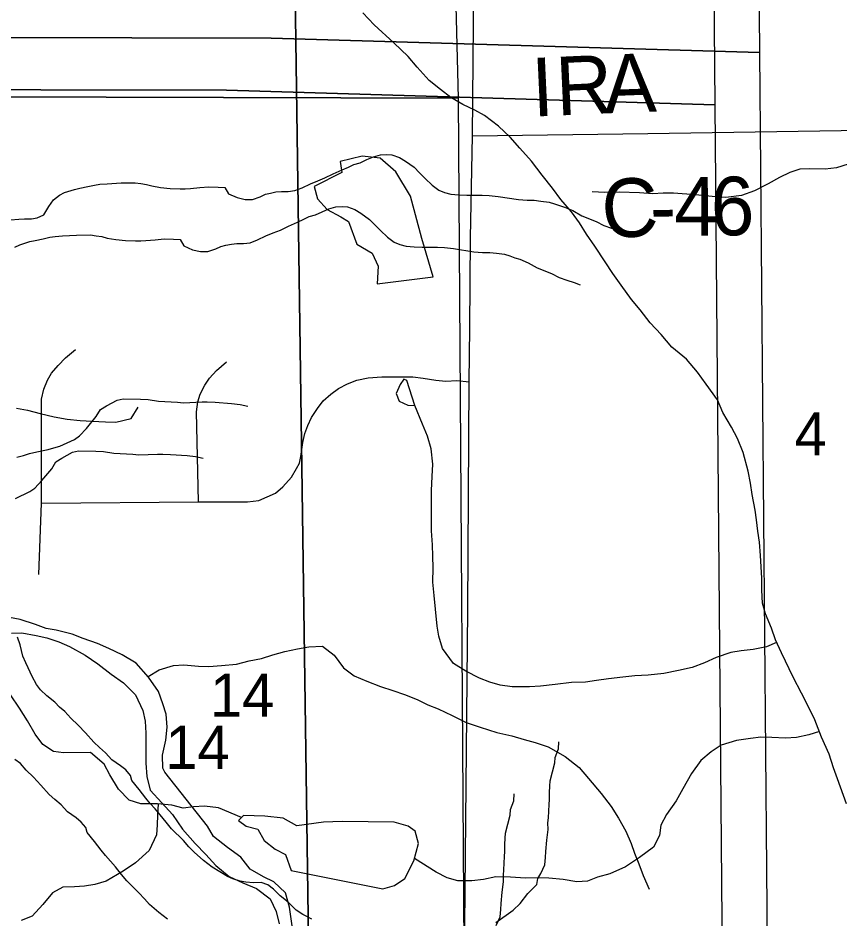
# Model space of a CAD drawing. Extents: x -21.1 to 50.3, y 0 to 22.1.
# Drawn here: x 7.139 to 7.937, y 16.143 to 17.016 of the extents above; entities that cross this region are included whole.
import ezdxf

# ---------------------------------------------------------------- set-up
doc = ezdxf.new("R2010")
doc.units = 0
for name, color, linetype in [('GM_X_County_Road', 7, 'Continuous'), ('GM_X_County_Road_Text', 7, 'Continuous'), ('GM_X_Minor_Lake', 7, 'Continuous'), ('GM_X_Minor_River', 7, 'Continuous'), ('GM_X_Section', 7, 'Continuous'), ('GM_X_Section_Text', 7, 'Continuous'), ('GM_X_Township_Road', 7, 'Continuous')]:
    doc.layers.add(name, color=color, linetype=linetype)

msp = doc.modelspace()

# ---------------------------------------------------------------- linework, layer by layer
at = {"layer": 'GM_X_County_Road'}
for points in [[(7.5677, 15.5301), (7.56897, 15.60532), (7.56897, 15.67133), (7.57108, 15.81719), (7.5714, 15.90596), (7.57198, 16.0686), (7.57566, 16.44227), (7.57705, 16.66319), (7.57774, 16.71549), (7.57826, 16.80279), (7.58027, 16.90167), (7.58119, 17.01013), (7.58142, 17.19443), (7.58315, 17.40712), (7.58327, 17.49207), (7.58327, 17.63628), (7.58389, 17.81891)], [(7.58027, 16.90167), (7.7501, 16.90411), (7.93781, 16.90693), (8.14885, 16.91012), (8.32506, 16.91153), (8.463, 16.91337), (8.54596, 16.91503), (8.66889, 16.91603), (8.74572, 16.91798), (8.87404, 16.92006), (8.9, 16.9205)]]:
    msp.add_lwpolyline(points, dxfattribs=at)
at = {"layer": 'GM_X_Minor_Lake'}
for points in [[(7.5421, 16.76518), (7.53114, 16.80231), (7.52014, 16.84323), (7.50589, 16.86703), (7.49059, 16.88018), (7.47312, 16.88192), (7.45191, 16.87678), (7.45353, 16.86616), (7.42671, 16.85261), (7.42985, 16.84086), (7.43943, 16.83032), (7.4524, 16.82322), (7.46003, 16.81873), (7.4682, 16.79678), (7.48307, 16.78818), (7.48888, 16.77532), (7.4879, 16.75821)], [(7.4879, 16.75821), (7.5421, 16.76518)], [(7.51645, 16.66465), (7.51378, 16.66577), (7.51003, 16.66079), (7.50632, 16.65202), (7.50904, 16.64445), (7.51742, 16.64073), (7.52426, 16.64041)], [(7.52426, 16.64041), (7.51645, 16.66465)], [(7.49321, 16.17171), (7.50456, 16.17524), (7.51475, 16.18179), (7.52332, 16.19897), (7.52772, 16.21572), (7.52457, 16.22785), (7.5177, 16.23272), (7.50439, 16.2364), (7.45391, 16.23706), (7.4357, 16.23651), (7.40993, 16.23285), (7.39658, 16.24032), (7.37872, 16.24243), (7.35822, 16.243), (7.35334, 16.23801), (7.36059, 16.23276), (7.37201, 16.22983), (7.37817, 16.21887), (7.38888, 16.21024), (7.39879, 16.20501), (7.40425, 16.18949)], [(7.40425, 16.18949), (7.49321, 16.17171)]]:
    msp.add_lwpolyline(points, dxfattribs=at)
at = {"layer": 'GM_X_Minor_River'}
for points in [[(7.9429, 16.2542), (7.93434, 16.27843), (7.93045, 16.28903), (7.92615, 16.30229), (7.91879, 16.31894), (7.91219, 16.33559), (7.90562, 16.34882), (7.89943, 16.36168), (7.89132, 16.37718), (7.87972, 16.40063), (7.87392, 16.41311), (7.87002, 16.42447), (7.8642, 16.43847), (7.86145, 16.4487), (7.86096, 16.46123), (7.86085, 16.47301), (7.86, 16.48402), (7.85952, 16.49503), (7.85864, 16.50794), (7.85703, 16.51856), (7.85579, 16.52956), (7.85418, 16.53905), (7.85139, 16.55421), (7.84977, 16.56521), (7.84739, 16.57659), (7.84267, 16.59478), (7.83724, 16.6084), (7.83145, 16.61937), (7.82297, 16.63372), (7.81792, 16.64583), (7.80678, 16.66092), (7.79833, 16.67262), (7.78759, 16.68543), (7.77344, 16.69708), (7.76309, 16.70914), (7.75236, 16.72043), (7.74275, 16.73326), (7.73432, 16.74306), (7.72432, 16.75702), (7.71625, 16.76834), (7.70894, 16.77967), (7.69894, 16.79477), (7.69086, 16.80647), (7.68393, 16.81742), (7.67625, 16.82798), (7.66589, 16.84004), (7.65782, 16.85098), (7.64784, 16.86381), (7.63747, 16.87738), (7.62598, 16.88981), (7.61677, 16.90036), (7.60529, 16.91127), (7.59192, 16.9214), (7.58238, 16.92663), (7.57095, 16.93222), (7.55912, 16.93895), (7.54918, 16.94683), (7.5381, 16.95547), (7.5266, 16.96827), (7.51778, 16.97883), (7.504, 16.992), (7.48486, 17.00929), (7.47375, 17.02096)], [(7.18449, 16.84671), (7.19437, 16.8498), (7.19931, 16.85097), (7.2073, 16.85253), (7.21376, 16.85409), (7.21871, 16.85488), (7.22593, 16.85529), (7.23963, 16.85613), (7.25295, 16.8562), (7.25867, 16.85547), (7.264, 16.85474), (7.26934, 16.85325), (7.27772, 16.85178), (7.28686, 16.85069), (7.29676, 16.85036), (7.30171, 16.85039), (7.30665, 16.8508), (7.31579, 16.85161), (7.32454, 16.85241), (7.33367, 16.85208), (7.34015, 16.85174), (7.34361, 16.84568), (7.352, 16.84193), (7.35962, 16.84007), (7.36686, 16.84011), (7.37445, 16.84281), (7.37939, 16.84512), (7.38433, 16.84628), (7.38965, 16.84745), (7.39498, 16.84786), (7.40145, 16.8479), (7.40792, 16.84869), (7.41513, 16.85139), (7.42311, 16.85523), (7.43032, 16.85831), (7.43716, 16.86101), (7.44513, 16.86485), (7.45386, 16.8687), (7.45994, 16.87139), (7.46525, 16.87408), (7.47133, 16.87563), (7.47779, 16.8787), (7.48424, 16.8814), (7.49108, 16.88334), (7.49717, 16.88375), (7.50212, 16.8834), (7.50937, 16.88078), (7.5151, 16.87739), (7.5235, 16.87136), (7.52886, 16.86607), (7.53422, 16.8604), (7.54111, 16.85398), (7.54761, 16.84908), (7.55295, 16.84683), (7.55905, 16.84534), (7.56705, 16.84462), (7.57466, 16.84429), (7.5895, 16.84437), (7.59636, 16.84402), (7.60512, 16.84293), (7.62493, 16.84), (7.63331, 16.83929), (7.64016, 16.83933), (7.64663, 16.8386), (7.65463, 16.83751), (7.65959, 16.83601), (7.66455, 16.83414), (7.6695, 16.83265), (7.67752, 16.82927), (7.6863, 16.82438), (7.70003, 16.81876), (7.70767, 16.81501), (7.71491, 16.81238), (7.72216, 16.81015), (7.72788, 16.8079)], [(7.9445, 16.87439), (7.9331, 16.87067), (7.92209, 16.8696), (7.90729, 16.86969), (7.8978, 16.86937), (7.88791, 16.86639), (7.87801, 16.86152), (7.86697, 16.85514), (7.85364, 16.84839), (7.84109, 16.84392), (7.8259, 16.84212), (7.81604, 16.84255), (7.8058, 16.84376), (7.79632, 16.84457), (7.77508, 16.84622), (7.76521, 16.84628), (7.75496, 16.84559), (7.74207, 16.84642), (7.72234, 16.84731), (7.70868, 16.84701), (7.69616, 16.84747)], [(7.13211, 16.82021), (7.1401, 16.82102), (7.14581, 16.82143), (7.15266, 16.82147), (7.15798, 16.82225), (7.16444, 16.82533), (7.16934, 16.83333), (7.17387, 16.83981), (7.17956, 16.8444), (7.18449, 16.84671)], [(7.1412, 16.7962), (7.15108, 16.79929), (7.15602, 16.80045), (7.16401, 16.80202), (7.17047, 16.80357), (7.17542, 16.80436), (7.18265, 16.80478), (7.19634, 16.80561), (7.20967, 16.80569), (7.21538, 16.80496), (7.22071, 16.80423), (7.22605, 16.80274), (7.23443, 16.80126), (7.24357, 16.80017), (7.25347, 16.79985), (7.25842, 16.79987), (7.26336, 16.80028), (7.2725, 16.80109), (7.28125, 16.8019), (7.29038, 16.80157), (7.29686, 16.80122), (7.30032, 16.79516), (7.30871, 16.79141), (7.31633, 16.78955), (7.32357, 16.78959), (7.33116, 16.79229), (7.3361, 16.7946), (7.34104, 16.79577), (7.34636, 16.79693), (7.35169, 16.79734), (7.35816, 16.79738), (7.36463, 16.79818), (7.37185, 16.80087), (7.37982, 16.80472), (7.38703, 16.80779), (7.39387, 16.81049), (7.40184, 16.81433), (7.41057, 16.81818), (7.41665, 16.82087), (7.42196, 16.82356), (7.42804, 16.82511), (7.4345, 16.82819), (7.44095, 16.83088), (7.44779, 16.83282), (7.45388, 16.83323), (7.45883, 16.83288), (7.46608, 16.83026), (7.47181, 16.82687), (7.48021, 16.82084), (7.48557, 16.81555), (7.49093, 16.80988), (7.49782, 16.80346), (7.50432, 16.79856), (7.50966, 16.79631), (7.51576, 16.79482), (7.52376, 16.79411), (7.53137, 16.79377), (7.54621, 16.79385), (7.55307, 16.79351), (7.56183, 16.79242), (7.58164, 16.78949), (7.59002, 16.78877), (7.59687, 16.78881), (7.60334, 16.78809), (7.61134, 16.78699), (7.6163, 16.7855), (7.62126, 16.78363), (7.62621, 16.78213), (7.63423, 16.77876), (7.64301, 16.77387), (7.65674, 16.76825), (7.66438, 16.76449), (7.67162, 16.76187), (7.67887, 16.75963), (7.68459, 16.75738)], [(7.13627, 16.79389), (7.1412, 16.7962)], [(7.13835, 16.59042), (7.14481, 16.59197), (7.15051, 16.5939), (7.15773, 16.59546), (7.16876, 16.5978), (7.17408, 16.59935), (7.18016, 16.6009), (7.1942, 16.60744), (7.19913, 16.61088), (7.20595, 16.61814), (7.2154, 16.62959), (7.21954, 16.63645), (7.22523, 16.6399), (7.23548, 16.64565), (7.24156, 16.64682), (7.25831, 16.64653), (7.26555, 16.6462), (7.27583, 16.64473), (7.29411, 16.64369), (7.29982, 16.64296), (7.31809, 16.64382), (7.32304, 16.64385), (7.33065, 16.64351), (7.34664, 16.64246), (7.35502, 16.64136), (7.36227, 16.63988)], [(7.13794, 16.63786), (7.14854, 16.6358), (7.16102, 16.63257), (7.17465, 16.62933), (7.18715, 16.62724), (7.19966, 16.62591), (7.21143, 16.62535), (7.22433, 16.62439), (7.2342, 16.62424), (7.24907, 16.62782), (7.25608, 16.63873)], [(7.87506, 16.41065), (7.86525, 16.40657), (7.85237, 16.40379), (7.84062, 16.40254), (7.83077, 16.40093), (7.81639, 16.39623), (7.80506, 16.39081), (7.79333, 16.38652), (7.78008, 16.38335), (7.76568, 16.38056), (7.75052, 16.3789), (7.73762, 16.3784), (7.72587, 16.37714), (7.71222, 16.3755), (7.70047, 16.37387), (7.68986, 16.37225), (7.6762, 16.37174), (7.66028, 16.37007), (7.64625, 16.36842), (7.63564, 16.36756), (7.61856, 16.36778), (7.60716, 16.36919), (7.59689, 16.37213), (7.58699, 16.37622), (7.57364, 16.38293), (7.56181, 16.39042), (7.55106, 16.40475), (7.54753, 16.41687), (7.54593, 16.42636), (7.54426, 16.44306), (7.543, 16.45634), (7.54174, 16.46925), (7.542, 16.48292), (7.5419, 16.49432), (7.54142, 16.50533), (7.54053, 16.519), (7.5403, 16.54483), (7.54056, 16.55813), (7.5412, 16.57143), (7.54185, 16.58359), (7.5402, 16.59839), (7.53667, 16.61052), (7.53163, 16.62225), (7.52426, 16.64041)], [(7.13687, 16.55039), (7.15092, 16.55692), (7.15585, 16.56037), (7.16266, 16.56762), (7.17211, 16.57907), (7.17626, 16.58593), (7.18195, 16.58938), (7.19219, 16.59513), (7.19827, 16.59631), (7.21502, 16.59602), (7.22226, 16.59568), (7.23254, 16.59421), (7.25082, 16.59317), (7.25653, 16.59245), (7.2748, 16.5933), (7.27975, 16.59333), (7.28736, 16.593), (7.30335, 16.59194), (7.31174, 16.59085), (7.31898, 16.58937)], [(7.28283, 16.31581), (7.28405, 16.3287), (7.283, 16.34123), (7.28003, 16.35111), (7.27555, 16.36328), (7.26616, 16.377), (7.25411, 16.39073), (7.2405, 16.39878), (7.22764, 16.40493), (7.21666, 16.40955), (7.20265, 16.41457), (7.19206, 16.41881), (7.17653, 16.4227), (7.16667, 16.42428), (7.15645, 16.42813), (7.14168, 16.43278), (7.13107, 16.43474)], [(7.13325, 16.41955), (7.14311, 16.41987), (7.15714, 16.41751), (7.16737, 16.41516), (7.17911, 16.4113), (7.18932, 16.40668), (7.20444, 16.39824), (7.21691, 16.38982), (7.22975, 16.37988), (7.24183, 16.37145), (7.25352, 16.36), (7.26063, 16.34478), (7.26284, 16.33452), (7.26352, 16.32276), (7.26339, 16.30303), (7.26333, 16.29354)], [(7.40915, 16.15123), (7.4015, 16.15878), (7.39385, 16.1652), (7.38734, 16.17162), (7.38161, 16.17577), (7.37513, 16.17801), (7.3679, 16.17759), (7.36028, 16.17831), (7.35494, 16.17942), (7.3477, 16.18166), (7.34274, 16.18391), (7.3351, 16.18843), (7.32784, 16.19295), (7.31943, 16.19936), (7.31025, 16.20729), (7.30527, 16.21258), (7.29991, 16.21863), (7.28843, 16.22997), (7.28307, 16.23639), (7.27732, 16.24358), (7.27233, 16.24925), (7.26774, 16.25455), (7.26352, 16.25984), (7.25701, 16.26816), (7.24972, 16.27686), (7.24855, 16.28179), (7.24396, 16.28709), (7.23898, 16.29124), (7.23058, 16.29689), (7.22445, 16.3037), (7.21833, 16.30898), (7.21297, 16.31389), (7.20493, 16.32296), (7.19766, 16.33052), (7.19077, 16.33732), (7.18502, 16.34375), (7.17967, 16.3479), (7.17508, 16.35281), (7.16743, 16.35885), (7.1613, 16.36489), (7.15747, 16.36981), (7.15324, 16.37776), (7.14939, 16.3861), (7.14708, 16.39103), (7.14399, 16.39747), (7.14282, 16.40278), (7.14165, 16.40847), (7.13894, 16.41567)], [(7.26568, 16.37754), (7.27645, 16.38414), (7.29014, 16.38823), (7.30039, 16.38893), (7.31442, 16.3877), (7.32466, 16.38726), (7.33681, 16.38832), (7.35124, 16.38975), (7.36378, 16.39271), (7.37556, 16.39529), (7.38659, 16.39864), (7.39837, 16.40198), (7.41054, 16.40456), (7.42155, 16.40639), (7.43484, 16.40707), (7.44616, 16.39827), (7.45519, 16.38608), (7.46539, 16.37843), (7.47787, 16.37304), (7.49112, 16.36802), (7.50286, 16.36416), (7.51422, 16.36029), (7.52671, 16.35528), (7.53692, 16.35029), (7.54676, 16.34643), (7.56038, 16.3399), (7.57399, 16.33299), (7.58763, 16.32873), (7.60391, 16.32332), (7.6183, 16.32019), (7.63043, 16.31671), (7.64103, 16.3136), (7.65352, 16.30935), (7.67016, 16.30015), (7.68375, 16.28944), (7.69279, 16.27876), (7.70483, 16.26427), (7.71462, 16.25169), (7.72175, 16.24026), (7.72888, 16.2277), (7.73411, 16.2159), (7.73747, 16.2064), (7.74157, 16.19613), (7.74567, 16.18472), (7.75165, 16.17141)], [(7.35628, 16.24101), (7.33387, 16.25037), (7.32019, 16.25214), (7.30958, 16.25128), (7.29972, 16.25004), (7.28869, 16.25298), (7.27464, 16.25437), (7.2587, 16.25422), (7.24728, 16.25791), (7.23694, 16.26845), (7.22846, 16.28242), (7.22306, 16.29263), (7.20967, 16.3039), (7.1835, 16.30366), (7.17399, 16.30509), (7.16369, 16.31183), (7.15601, 16.32163), (7.14868, 16.33486), (7.14098, 16.34694), (7.13214, 16.35978)], [(7.91669, 16.32424), (7.90625, 16.3211), (7.89451, 16.31871), (7.88389, 16.31785), (7.8706, 16.31848), (7.85997, 16.31876), (7.84974, 16.31753), (7.8361, 16.3155), (7.82133, 16.31118), (7.81153, 16.30463), (7.80174, 16.29618), (7.79274, 16.28356), (7.78415, 16.26866), (7.7778, 16.25721), (7.76844, 16.24382), (7.76284, 16.23351), (7.76141, 16.22362), (7.75582, 16.21217), (7.74225, 16.20217), (7.72867, 16.1933), (7.71355, 16.18632), (7.70144, 16.18317), (7.69161, 16.17928), (7.68137, 16.1788), (7.66807, 16.18096), (7.65439, 16.18235), (7.64376, 16.18262), (7.63162, 16.18213), (7.61719, 16.18314), (7.60277, 16.18338), (7.59103, 16.18099), (7.57966, 16.17974), (7.566, 16.17961), (7.55572, 16.18256), (7.54505, 16.18815), (7.52388, 16.2011)], [(7.28175, 16.28508), (7.28, 16.28889), (7.2797, 16.30141), (7.28283, 16.31581)], [(7.60296, 16.13937), (7.61964, 16.15124), (7.62646, 16.15774), (7.63402, 16.16727), (7.64272, 16.17606), (7.64345, 16.18176), (7.64647, 16.18672), (7.65023, 16.19509), (7.65095, 16.20232), (7.6513, 16.20802), (7.65238, 16.21904), (7.65346, 16.2293), (7.65343, 16.23576), (7.65378, 16.2407), (7.65447, 16.25362), (7.65482, 16.25856), (7.65479, 16.2654), (7.65513, 16.27148), (7.65548, 16.27642), (7.65995, 16.29392), (7.6603, 16.29924), (7.66368, 16.30762), (7.66403, 16.31445)], [(7.28456, 16.14244), (7.27614, 16.14885), (7.26696, 16.15678), (7.26199, 16.16207), (7.25663, 16.16812), (7.24514, 16.17945), (7.23978, 16.18588), (7.23403, 16.19306), (7.22905, 16.19874), (7.22445, 16.20403), (7.22023, 16.20932), (7.21372, 16.21765), (7.20643, 16.22634), (7.20527, 16.23128), (7.20067, 16.23657), (7.1957, 16.24072), (7.18729, 16.24637), (7.18116, 16.25318), (7.17504, 16.25846), (7.16969, 16.26337), (7.16164, 16.27245), (7.15437, 16.28), (7.14748, 16.2868), (7.14173, 16.29323), (7.13638, 16.29738)], [(7.26333, 16.29354), (7.26438, 16.28064), (7.26771, 16.26734), (7.27902, 16.25513), (7.28919, 16.24406), (7.29896, 16.22959), (7.31139, 16.21585), (7.32157, 16.20517), (7.33136, 16.19448), (7.34419, 16.18378), (7.35743, 16.17763), (7.37068, 16.17223), (7.38389, 16.16229), (7.38988, 16.14973), (7.39284, 16.13795)], [(7.40644, 16.12914), (7.40281, 16.1542), (7.39873, 16.16789), (7.38742, 16.17858), (7.37758, 16.18357), (7.36473, 16.19086), (7.3557, 16.20268), (7.34248, 16.21187), (7.32889, 16.22257), (7.32326, 16.23247), (7.28175, 16.28508)], [(7.60318, 16.1362), (7.60694, 16.14458), (7.60766, 16.1518), (7.60801, 16.1575), (7.60909, 16.16852), (7.61017, 16.17879), (7.61014, 16.18525), (7.61049, 16.19018), (7.61118, 16.2031), (7.61153, 16.20804), (7.6115, 16.21488), (7.61184, 16.22096), (7.6122, 16.2259), (7.61667, 16.2434), (7.61702, 16.24872), (7.6204, 16.2571), (7.62074, 16.26394)], [(7.27541, 16.25429), (7.27474, 16.24335), (7.27444, 16.23385), (7.27377, 16.22435), (7.2667, 16.20908), (7.25352, 16.19718), (7.24145, 16.18909), (7.22484, 16.17944), (7.21387, 16.17592), (7.20402, 16.1743), (7.19415, 16.17383), (7.18278, 16.17334), (7.17296, 16.16793), (7.16357, 16.15683), (7.15305, 16.14533), (7.14246, 16.14105)], [(7.42443, 16.14257), (7.41565, 16.14708), (7.40915, 16.15123)]]:
    msp.add_lwpolyline(points, dxfattribs=at)
at = {"layer": 'GM_X_Section'}
for points in [[(6.83569, 18.01448), (7.84977, 17.99671), (7.85852, 16.9825), (7.38497, 16.99642), (6.84408, 16.99761)], [(7.54061, 17.96333), (7.56617, 16.93816), (6.54146, 16.94121), (6.51666, 17.95921)], [(6.7924, 17.96396), (7.80649, 17.9462), (7.81523, 16.93198), (7.34169, 16.9459), (6.8008, 16.94709)], [(6.47301, 17.12604), (7.40705, 17.13199), (7.42125, 16.12212), (6.41187, 16.12459), (6.41542, 17.12601)], [(7.40705, 17.13199), (7.47526, 17.13233), (8.39638, 17.13154), (8.40937, 16.11144), (7.42125, 16.12212)], [(6.84408, 16.99761), (7.38497, 16.99642), (7.85852, 16.9825), (7.86729, 15.96487), (7.36725, 15.97553), (6.85861, 15.97246)], [(6.8008, 16.94709), (7.34169, 16.9459), (7.81523, 16.93198), (7.824, 15.91436), (7.32396, 15.92501), (6.81532, 15.92194)], [(7.56617, 16.93816), (7.57297, 15.92106), (7.52522, 15.9214), (6.55964, 15.91994), (6.54146, 16.94121)]]:
    msp.add_lwpolyline(points, close=True, dxfattribs=at)
at = {"layer": 'GM_X_Township_Road'}
for points in [[(7.15961, 16.47659), (7.16238, 16.5457), (7.16215, 16.64661), (7.16445, 16.65628), (7.16814, 16.66481), (7.17205, 16.67172), (7.17827, 16.67909), (7.18541, 16.68646), (7.19532, 16.69452)], [(7.31442, 16.54685), (7.31258, 16.63417), (7.31396, 16.64407), (7.31626, 16.65144), (7.32064, 16.65997), (7.32525, 16.66688), (7.33193, 16.67425), (7.34161, 16.68277)], [(7.16238, 16.5457), (7.31442, 16.54685), (7.36211, 16.54685), (7.37294, 16.54824), (7.381, 16.55169), (7.38929, 16.55538), (7.39643, 16.5616), (7.40473, 16.57081), (7.40957, 16.57934), (7.41256, 16.58464), (7.4138, 16.59088), (7.41579, 16.60445), (7.41763, 16.6132), (7.42062, 16.62103), (7.42408, 16.62864), (7.42984, 16.63739), (7.43537, 16.64476), (7.44274, 16.65121), (7.45034, 16.65674), (7.45887, 16.66135), (7.46808, 16.66504), (7.47914, 16.66711), (7.49227, 16.66826), (7.52222, 16.66826), (7.53235, 16.66688), (7.54456, 16.66481), (7.55447, 16.66411), (7.56507, 16.66457), (7.57705, 16.66319)]]:
    msp.add_lwpolyline(points, dxfattribs=at)

# ---------------------------------------------------------------- texts
at = {"layer": 'GM_X_County_Road_Text'}
for s, rotation, p in [('R', 2.59636, (7.66218, 16.92142)), ('A', 2.12784, (7.70867, 16.92352)), ('I', 2.60044, (7.63887, 16.92036)), ('C', 2.40885, (7.70647, 16.80264)), ('4', 0.08847, (7.77582, 16.80496)), ('6', 0.85539, (7.81165, 16.80502)), ('-', 0.91335, (7.75271, 16.80459))]:
    msp.add_text(s, height=0.05682, rotation=rotation, dxfattribs=at).set_placement(p)
at = {"layer": 'GM_X_Section_Text'}
for s, height, p in [('4', 0.04186, (7.89252, 16.59196)), ('14', 0.041856, (7.32567, 16.3387)), ('14', 0.041856, (7.28239, 16.28818))]:
    msp.add_text(s, height=height, rotation=0.00001, dxfattribs=at).set_placement(p)

doc.saveas('drawing.dxf')
